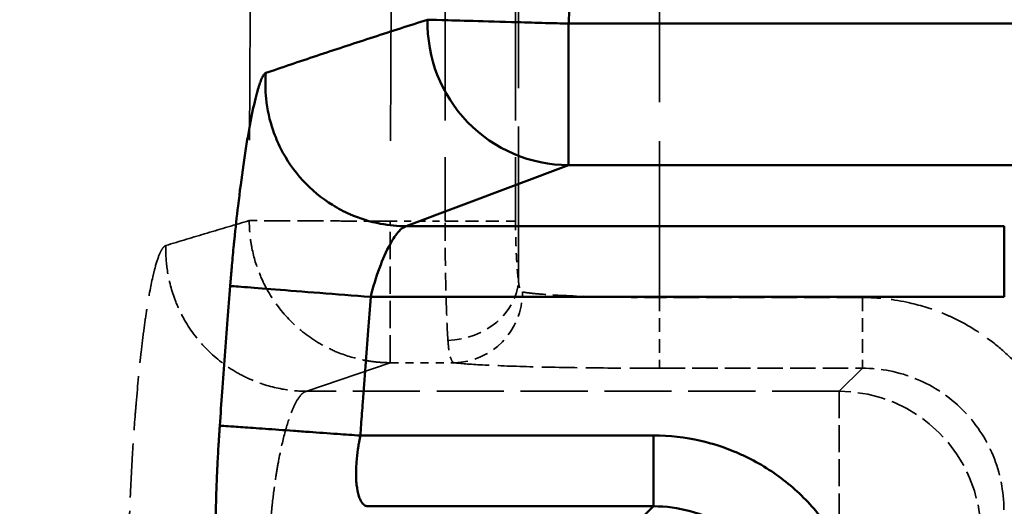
# Model space of a CAD drawing. Header units: millimetres. Extents: x 3367 to 6255, y 2001 to 4216.
# Tile 571 of 656: x 4940.17 to 4954.08, y 4043.4 to 4050.27. Entities that reach past the tile are written whole.
import ezdxf

# ---------------------------------------------------------------- set-up
doc = ezdxf.new("R2010")
doc.units = ezdxf.units.MM
doc.linetypes.add('DASHED', pattern=[0.2067, 0.1654, -0.0413])
for name, color, linetype, lineweight in [('AM_5', 3, 'Continuous', 25), ('Sichtbare tangentiale Kanten(DIN)', 7, 'Continuous', 50), ('Verdeckte tangentiale Kanten(DIN)', 7, 'DASHED', 35)]:
    doc.layers.add(name, color=color, linetype=linetype, lineweight=lineweight)
doc.styles.get("Standard").update_dxf_attribs({"font": 'ISOCP.SHX'})
doc.dimstyles.new('Standard$0', dxfattribs={"dimtxt": 0.18, "dimasz": 0.18, "dimexe": 0.18, "dimexo": 0.0625, "dimgap": 0.09, "dimtad": 0, "dimtih": 1, "dimtoh": 1, "dimdec": 4, "dimzin": 0, "dimdsep": 46, "dimtxsty": 'STANDARD', "dimcen": 0.09, "dimadec": 0, "dimazin": 0, "dimtfac": 1, "dimtdec": 4, "dimtofl": 0, "dimtmove": 0, "dimatfit": 3, "dimfxl": 1, "dimtolj": 1, "dimtzin": 0, "dimarcsym": 0})

# ---------------------------------------------------------------- blocks, each defined once
blk = doc.blocks.new('*D15')
at = {"layer": 'AM_5', "color": 0, "lineweight": -2, "transparency": 16777216}
for p, q in [((3592.597, 3931.798), (3592.597, 4129.029)), ((5032.597, 3931.798), (5032.597, 4129.029)), ((3594.397, 4128.849), (4303.507, 4128.849)), ((5030.797, 4128.849), (4321.687, 4128.849))]:
    blk.add_line(p, q, dxfattribs=at)
at = {"layer": 'AM_5', "color": 0, "transparency": 16777216}
for points in [[(3594.397, 4129.149), (3594.397, 4128.549), (3592.597, 4128.849)], [(5030.797, 4129.149), (5030.797, 4128.549), (5032.597, 4128.849)]]:
    blk.add_solid(points, dxfattribs=at)
at = {"layer": 'Defpoints', "color": 0, "transparency": 16777216}
for p in [(3592.597, 4128.849), (3592.597, 3931.736), (5032.597, 3931.736)]:
    blk.add_point(p, dxfattribs=at)
at = {"layer": 'AM_5', "color": 0, "transparency": 16777216, "insert": (4312.597, 4128.849), "char_height": 10, "attachment_point": 5}
blk.add_mtext('\\A1;144', dxfattribs=at)

msp = doc.modelspace()

# ---------------------------------------------------------------- linework, layer by layer
at = {"layer": 'Sichtbare tangentiale Kanten(DIN)'}
for p, q in [((4947.92209, 4050.21734), (4948.45114, 4068.08627)), ((4947.9196, 4048.21856), (4947.9196, 4050.21734)), ((4960.15662, 4050.21734), (4947.92043, 4050.21734)), ((4945.6254, 4047.35586), (4947.9196, 4048.21856)), ((4947.9196, 4048.21856), (4960.02567, 4048.21856)), ((4945.62671, 4047.35585), (4954.07577, 4047.35585)), ((4945.12559, 4046.35646), (4954.07577, 4046.35646)), ((4949.12061, 4044.39958), (4944.97922, 4044.39958)), ((4949.12061, 4044.39958), (4949.12061, 4043.40019)), ((4949.12061, 4043.40019), (4945.07834, 4043.40019)), ((4948.72824, 4043.00782), (4949.12061, 4043.40019))]:
    msp.add_line(p, q, dxfattribs=at)
msp.add_ellipse((4947.9196, 4050.21734), major_axis=(0.68885, -1.87763), ratio=0.99489952, start_param=4.33452451, end_param=5.92990046, dxfattribs=at)
for points, knots in [([(4945.92918, 4050.27302), (4945.67244, 4050.19098), (4945.41784, 4050.10926), (4945.16548, 4050.02746), (4944.91174, 4049.94521), (4944.66024, 4049.8629), (4944.4114, 4049.77999), (4944.1633, 4049.69734), (4943.91785, 4049.6141), (4943.67516, 4049.53099), (4943.66479, 4049.52744), (4943.65442, 4049.52388), (4943.64406, 4049.52033)], [0, 0, 0, 0, 0.32778106, 0.32778106, 0.32778106, 0.65736194, 0.65736194, 0.65736194, 0.98595661, 0.98595661, 0.98595661, 1, 1, 1, 1]), ([(4945.92924, 4050.27302), (4945.95216, 4050.27238), (4946.02039, 4050.27047), (4946.13097, 4050.26738), (4946.24127, 4050.26429), (4946.39251, 4050.26006), (4946.57384, 4050.25499), (4946.75517, 4050.24992), (4946.96759, 4050.24397), (4947.19809, 4050.23752), (4947.32679, 4050.23392), (4947.46078, 4050.23018), (4947.59568, 4050.2264), (4947.70321, 4050.22339), (4947.81136, 4050.22037), (4947.9196, 4050.21734)], [0, 0, 0, 0, 0.25027043, 0.25027043, 0.25027043, 0.49989562, 0.49989562, 0.49989562, 0.74952439, 0.74952439, 0.74952439, 0.88889904, 0.88889904, 0.88889904, 1, 1, 1, 1]), ([(4943.644, 4049.52034), (4943.63963, 4049.51815), (4943.63526, 4049.51591), (4943.63077, 4049.51219), (4943.62843, 4049.51025), (4943.62605, 4049.5079), (4943.62364, 4049.50522), (4943.62145, 4049.50278), (4943.61924, 4049.50005), (4943.61701, 4049.49706), (4943.60766, 4049.48452), (4943.59796, 4049.4675), (4943.58798, 4049.44597), (4943.5851, 4049.43975), (4943.5822, 4049.43316), (4943.57927, 4049.4262), (4943.56189, 4049.38489), (4943.54373, 4049.33057), (4943.52498, 4049.26394), (4943.51864, 4049.24142), (4943.51224, 4049.21749), (4943.50578, 4049.19219), (4943.4802, 4049.09205), (4943.45373, 4048.97048), (4943.42701, 4048.82998), (4943.41386, 4048.76085), (4943.40065, 4048.68708), (4943.38746, 4048.60906), (4943.37385, 4048.5286), (4943.36027, 4048.44362), (4943.34682, 4048.35493), (4943.32029, 4048.18002), (4943.29425, 4047.99029), (4943.26941, 4047.79088), (4943.26339, 4047.74254), (4943.25743, 4047.69361), (4943.25156, 4047.64418), (4943.2332, 4047.48975), (4943.21563, 4047.33036), (4943.19911, 4047.16759), (4943.19649, 4047.14178), (4943.19389, 4047.11589), (4943.19133, 4047.08993), (4943.18196, 4046.99511), (4943.17296, 4046.89931), (4943.16442, 4046.80317), (4943.16233, 4046.77968), (4943.16027, 4046.75617), (4943.15824, 4046.73264), (4943.1561, 4046.70791), (4943.154, 4046.68317), (4943.15192, 4046.65842), (4943.14989, 4046.63423), (4943.14789, 4046.61003), (4943.14593, 4046.58583), (4943.14397, 4046.5616), (4943.14205, 4046.53737), (4943.14013, 4046.51314)], [0, 0, 0, 0, 0.03126154, 0.03126154, 0.03126154, 0.04760834, 0.04760834, 0.04760834, 0.06248258, 0.06248258, 0.06248258, 0.12482362, 0.12482362, 0.12482362, 0.14282503, 0.14282503, 0.14282503, 0.24962147, 0.24962147, 0.24962147, 0.28571646, 0.28571646, 0.28571646, 0.42858908, 0.42858908, 0.42858908, 0.49888336, 0.49888336, 0.49888336, 0.57137443, 0.57137443, 0.57137443, 0.7143193, 0.7143193, 0.7143193, 0.74897478, 0.74897478, 0.74897478, 0.85723818, 0.85723818, 0.85723818, 0.87440119, 0.87440119, 0.87440119, 0.93709476, 0.93709476, 0.93709476, 0.95241273, 0.95241273, 0.95241273, 0.96851471, 0.96851471, 0.96851471, 0.98424999, 0.98424999, 0.98424999, 1, 1, 1, 1]), ([(4943.64399, 4049.5203), (4943.63442, 4049.40027), (4943.63588, 4049.27936), (4943.64819, 4049.15849), (4943.6637, 4049.00632), (4943.69668, 4048.85393), (4943.74694, 4048.70757), (4943.77653, 4048.6214), (4943.81209, 4048.53733), (4943.85302, 4048.45628), (4943.93637, 4048.29124), (4944.04185, 4048.13872), (4944.16596, 4048.00343), (4944.28876, 4047.86957), (4944.42982, 4047.75253), (4944.58492, 4047.6561), (4944.66356, 4047.60721), (4944.7458, 4047.56366), (4944.83072, 4047.52615), (4944.97051, 4047.4644), (4945.11756, 4047.4191), (4945.26585, 4047.39093), (4945.38503, 4047.36828), (4945.50518, 4047.35651), (4945.6254, 4047.35587)], [0.000011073, 0.000011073, 0.000011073, 0.000011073, 0.111033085, 0.111033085, 0.111033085, 0.250812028, 0.250812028, 0.250812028, 0.333099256, 0.333099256, 0.333099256, 0.500655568, 0.500655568, 0.500655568, 0.66643259, 0.66643259, 0.66643259, 0.750472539, 0.750472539, 0.750472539, 0.888810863, 0.888810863, 0.888810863, 1, 1, 1, 1]), ([(4945.1256, 4046.35646), (4945.15872, 4046.49638), (4945.24398, 4046.7757), (4945.39012, 4047.10241), (4945.52486, 4047.30242), (4945.59798, 4047.35167), (4945.62938, 4047.35582)], [0, 0, 0, 0, 0.44099195, 0.88198389, 1.24943951, 1.61602502, 1.61602502, 1.61602502, 1.61602502]), ([(4954.07527, 4047.35585), (4954.07529, 4047.35389), (4954.07531, 4047.34709), (4954.07532, 4047.33558), (4954.07535, 4047.32115), (4954.07537, 4047.29918), (4954.07539, 4047.27001), (4954.07541, 4047.25266), (4954.07542, 4047.23277), (4954.07544, 4047.21061), (4954.07546, 4047.16605), (4954.07549, 4047.11238), (4954.07552, 4047.05112), (4954.07555, 4046.98986), (4954.07557, 4046.92099), (4954.0756, 4046.84634), (4954.07562, 4046.80922), (4954.07563, 4046.77067), (4954.07564, 4046.73107), (4954.07567, 4046.66448), (4954.07569, 4046.59492), (4954.07571, 4046.52485), (4954.07573, 4046.46898), (4954.07575, 4046.41272), (4954.07577, 4046.35646)], [0.000003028, 0.000003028, 0.000003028, 0.000003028, 0.111111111, 0.111111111, 0.111111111, 0.250443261, 0.250443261, 0.250443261, 0.333333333, 0.333333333, 0.333333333, 0.499995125, 0.499995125, 0.499995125, 0.666666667, 0.666666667, 0.666666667, 0.74954646, 0.74954646, 0.74954646, 0.888888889, 0.888888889, 0.888888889, 1, 1, 1, 1]), ([(4943.14015, 4046.51314), (4943.12773, 4046.35424), (4943.11533, 4046.19535), (4943.10313, 4046.03643), (4943.09008, 4045.86652), (4943.07726, 4045.69659), (4943.06459, 4045.52664), (4943.05192, 4045.35666), (4943.03941, 4045.18666), (4943.02714, 4045.01664), (4943.01566, 4044.85763), (4943.0044, 4044.69861), (4942.99316, 4044.53959)], [0.000000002, 0.000000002, 0.000000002, 0.000000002, 0.241612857, 0.241612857, 0.241612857, 0.49994219, 0.49994219, 0.49994219, 0.758337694, 0.758337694, 0.758337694, 0.999999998, 0.999999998, 0.999999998, 0.999999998]), ([(4945.12558, 4046.35646), (4944.88187, 4046.37569), (4944.63588, 4046.3951), (4944.40491, 4046.41333), (4944.17471, 4046.4315), (4943.96262, 4046.44824), (4943.78168, 4046.46251), (4943.60075, 4046.47679), (4943.44997, 4046.48869), (4943.34019, 4046.49735), (4943.27891, 4046.50219), (4943.23065, 4046.506), (4943.19623, 4046.50872), (4943.16882, 4046.51088), (4943.15006, 4046.51236), (4943.14018, 4046.51314)], [0, 0, 0, 0, 0.250414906, 0.250414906, 0.250414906, 0.499998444, 0.499998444, 0.499998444, 0.749578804, 0.749578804, 0.749578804, 0.888889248, 0.888889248, 0.888889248, 0.999820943, 0.999820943, 0.999820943, 0.999820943]), ([(4944.97923, 4044.39958), (4944.98277, 4044.44986), (4944.98633, 4044.50014), (4944.9899, 4044.55041), (4944.99754, 4044.65776), (4945.00521, 4044.7651), (4945.01297, 4044.87244), (4945.02517, 4045.04101), (4945.0376, 4045.20956), (4945.0502, 4045.37809), (4945.0628, 4045.54663), (4945.07556, 4045.71515), (4945.08858, 4045.88366), (4945.10075, 4046.04127), (4945.11314, 4046.19887), (4945.12558, 4046.35646)], [7.77278419, 7.77278419, 7.77278419, 7.77278419, 7.92398766, 7.92398766, 7.92398766, 8.24683483, 8.24683483, 8.24683483, 8.75385768, 8.75385768, 8.75385768, 9.26087632, 9.26087632, 9.26087632, 9.73511011, 9.73511011, 9.73511011, 9.73511011]), ([(4942.99314, 4044.53959), (4942.99146, 4044.51541), (4942.98978, 4044.49124), (4942.98815, 4044.46707), (4942.98652, 4044.44291), (4942.98493, 4044.41874), (4942.98337, 4044.39459), (4942.98176, 4044.36954), (4942.98018, 4044.34449), (4942.97864, 4044.31946), (4942.97721, 4044.29626), (4942.97581, 4044.27307), (4942.97445, 4044.2499), (4942.96878, 4044.15365), (4942.96366, 4044.05771), (4942.95912, 4043.96269), (4942.95784, 4043.93601), (4942.95661, 4043.90941), (4942.95542, 4043.88288), (4942.94813, 4043.72005), (4942.94254, 4043.56048), (4942.93864, 4043.40573), (4942.93737, 4043.35557), (4942.93628, 4043.30592), (4942.93537, 4043.25685), (4942.93165, 4043.05633), (4942.93088, 4042.86532), (4942.93323, 4042.68893), (4942.93443, 4042.59919), (4942.93642, 4042.51315), (4942.93923, 4042.43166), (4942.94194, 4042.3531), (4942.94542, 4042.27878), (4942.94962, 4042.20909), (4942.96037, 4042.03062), (4942.97576, 4041.88194), (4942.99487, 4041.76805), (4943.00618, 4041.7006), (4943.01881, 4041.64538), (4943.03254, 4041.60303), (4943.03491, 4041.5957), (4943.03732, 4041.58875), (4943.03977, 4041.5822), (4943.04801, 4041.56006), (4943.05662, 4041.5424), (4943.06551, 4041.52922), (4943.06761, 4041.52612), (4943.06971, 4041.52327), (4943.07184, 4041.52071), (4943.07423, 4041.51782), (4943.07665, 4041.51527), (4943.07909, 4041.51313), (4943.0837, 4041.5091), (4943.08839, 4041.50654), (4943.09308, 4041.50403)], [0.000000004, 0.000000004, 0.000000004, 0.000000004, 0.015682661, 0.015682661, 0.015682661, 0.031358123, 0.031358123, 0.031358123, 0.047613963, 0.047613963, 0.047613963, 0.062682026, 0.062682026, 0.062682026, 0.125267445, 0.125267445, 0.125267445, 0.142841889, 0.142841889, 0.142841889, 0.250737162, 0.250737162, 0.250737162, 0.285709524, 0.285709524, 0.285709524, 0.428623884, 0.428623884, 0.428623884, 0.50132949, 0.50132949, 0.50132949, 0.571410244, 0.571410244, 0.571410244, 0.750886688, 0.750886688, 0.750886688, 0.857185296, 0.857185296, 0.857185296, 0.875596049, 0.875596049, 0.875596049, 0.937779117, 0.937779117, 0.937779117, 0.952395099, 0.952395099, 0.952395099, 0.968883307, 0.968883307, 0.968883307, 0.999999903, 0.999999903, 0.999999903, 0.999999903]), ([(4942.99314, 4044.53959), (4943.00336, 4044.53887), (4943.02244, 4044.53752), (4943.05017, 4044.53557), (4943.08493, 4044.53312), (4943.13347, 4044.52969), (4943.19496, 4044.52536), (4943.23155, 4044.52278), (4943.27272, 4044.51988), (4943.31796, 4044.51669), (4943.40889, 4044.51028), (4943.51616, 4044.50272), (4943.63697, 4044.4942), (4943.75778, 4044.48568), (4943.89215, 4044.47621), (4944.03682, 4044.46601), (4944.10879, 4044.46094), (4944.18329, 4044.45569), (4944.25966, 4044.45031), (4944.38798, 4044.44126), (4944.52157, 4044.43184), (4944.65605, 4044.42236), (4944.76332, 4044.4148), (4944.87126, 4044.40719), (4944.97922, 4044.39958)], [0.000000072, 0.000000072, 0.000000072, 0.000000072, 0.11111122, 0.11111122, 0.11111122, 0.250417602, 0.250417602, 0.250417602, 0.333333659, 0.333333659, 0.333333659, 0.499997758, 0.499997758, 0.499997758, 0.666666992, 0.666666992, 0.666666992, 0.749581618, 0.749581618, 0.749581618, 0.888888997, 0.888888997, 0.888888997, 1, 1, 1, 1]), ([(4944.97922, 4044.39958), (4944.97753, 4044.3916), (4944.97585, 4044.38362), (4944.97421, 4044.37563), (4944.97258, 4044.36765), (4944.97099, 4044.35967), (4944.96944, 4044.35168), (4944.96635, 4044.33575), (4944.9634, 4044.31981), (4944.96058, 4044.30386), (4944.95639, 4044.28011), (4944.95251, 4044.25635), (4944.9489, 4044.2326), (4944.9477, 4044.2247), (4944.94653, 4044.2168), (4944.94539, 4044.20891), (4944.93645, 4044.14665), (4944.92961, 4044.08471), (4944.9251, 4044.02495), (4944.92211, 4043.98534), (4944.92013, 4043.9467), (4944.91919, 4043.90953), (4944.9173, 4043.83475), (4944.91956, 4043.76565), (4944.92607, 4043.70446), (4944.93262, 4043.64288), (4944.94346, 4043.5893), (4944.95776, 4043.54506), (4944.96494, 4043.52285), (4944.97305, 4043.50296), (4944.98192, 4043.48568), (4944.99537, 4043.45947), (4945.0106, 4043.43927), (4945.02698, 4043.42512), (4945.02906, 4043.42332), (4945.03116, 4043.42162), (4945.03327, 4043.42002), (4945.03962, 4043.41521), (4945.04609, 4043.41126), (4945.05272, 4043.40812), (4945.05717, 4043.40601), (4945.06168, 4043.40427), (4945.06629, 4043.40301), (4945.07084, 4043.40177), (4945.07547, 4043.401), (4945.08012, 4043.40023)], [0, 0, 0, 0, 0.015902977, 0.015902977, 0.015902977, 0.031776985, 0.031776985, 0.031776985, 0.063419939, 0.063419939, 0.063419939, 0.11050671, 0.11050671, 0.11050671, 0.126164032, 0.126164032, 0.126164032, 0.249668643, 0.249668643, 0.249668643, 0.331520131, 0.331520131, 0.331520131, 0.496228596, 0.496228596, 0.496228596, 0.66197893, 0.66197893, 0.66197893, 0.745181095, 0.745181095, 0.745181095, 0.87130122, 0.87130122, 0.87130122, 0.88732631, 0.88732631, 0.88732631, 0.935354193, 0.935354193, 0.935354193, 0.967625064, 0.967625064, 0.967625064, 0.999464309, 0.999464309, 0.999464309, 0.999464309]), ([(4952.11878, 4041.40141), (4952.11878, 4041.62577), (4952.0931, 4041.85003), (4952.04326, 4042.06869), (4952.00588, 4042.23268), (4951.95486, 4042.39362), (4951.8906, 4042.54902), (4951.86917, 4042.60083), (4951.84628, 4042.65203), (4951.82195, 4042.70255), (4951.72467, 4042.9046), (4951.60453, 4043.0956), (4951.46478, 4043.27094), (4951.39491, 4043.35861), (4951.32012, 4043.44237), (4951.24085, 4043.52165), (4951.16157, 4043.60092), (4951.07781, 4043.67571), (4950.99014, 4043.74558), (4950.8148, 4043.88533), (4950.6238, 4044.00546), (4950.42175, 4044.10275), (4950.37123, 4044.12708), (4950.32003, 4044.14997), (4950.26822, 4044.17139), (4950.11282, 4044.23565), (4949.95188, 4044.28668), (4949.78789, 4044.32406), (4949.56923, 4044.3739), (4949.34497, 4044.39958), (4949.12061, 4044.39958)], [-11.7786815, -11.7786815, -11.7786815, -11.7786815, -11.10603156, -11.10603156, -11.10603156, -10.60156533, -10.60156533, -10.60156533, -10.43338162, -10.43338162, -10.43338162, -9.76073168, -9.76073168, -9.76073168, -9.42440671, -9.42440671, -9.42440671, -9.08808174, -9.08808174, -9.08808174, -8.41543181, -8.41543181, -8.41543181, -8.24724809, -8.24724809, -8.24724809, -7.74278187, -7.74278187, -7.74278187, -7.07013193, -7.07013193, -7.07013193, -7.07013193])]:
    msp.add_open_spline(points, degree=3, knots=knots, dxfattribs=at)
msp.add_open_spline([(4949.12061, 4043.40019), (4949.46983, 4043.4004), (4950.16741, 4043.21393), (4950.93313, 4042.44821), (4951.1196, 4041.75063), (4951.11939, 4041.40141)], degree=3, dxfattribs=at)
at = {"layer": 'Verdeckte tangentiale Kanten(DIN)', "ltscale": 27.50676}
msp.add_line((4945.53511, 4075.85478), (4945.39766, 4047.42687), dxfattribs=at)
at = {"layer": 'Verdeckte tangentiale Kanten(DIN)', "ltscale": 12.533653}
for p, q in [((4946.17605, 4063.87798), (4946.17605, 4047.42686)), ((4947.17224, 4063.87798), (4947.17224, 4047.42686))]:
    msp.add_line(p, q, dxfattribs=at)
at = {"layer": 'Verdeckte tangentiale Kanten(DIN)', "ltscale": 13.175616}
msp.add_line((4947.21262, 4046.58426), (4947.21262, 4063.87798), dxfattribs=at)
at = {"layer": 'Verdeckte tangentiale Kanten(DIN)', "ltscale": 13.354528}
msp.add_line((4949.20501, 4046.34943), (4949.20501, 4063.87798), dxfattribs=at)
at = {"layer": 'Verdeckte tangentiale Kanten(DIN)', "ltscale": 0.591885}
msp.add_line((4945.39904, 4047.42686), (4946.17605, 4047.42686), dxfattribs=at)
at = {"layer": 'Verdeckte tangentiale Kanten(DIN)', "ltscale": 2.340224}
msp.add_line((4945.40181, 4045.42808), (4945.40181, 4047.42686), dxfattribs=at)
at = {"layer": 'Verdeckte tangentiale Kanten(DIN)', "ltscale": 1.13017}
msp.add_line((4946.17605, 4047.42686), (4947.17224, 4047.42686), dxfattribs=at)
at = {"layer": 'Verdeckte tangentiale Kanten(DIN)', "ltscale": 0.000188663}
msp.add_line((4945.62536, 4047.35585), (4945.6254, 4047.35586), dxfattribs=at)
at = {"layer": 'Verdeckte tangentiale Kanten(DIN)', "ltscale": 1.170062}
for p, q in [((4949.20501, 4046.34943), (4949.20501, 4045.35004)), ((4952.07046, 4046.34943), (4952.07046, 4045.35004))]:
    msp.add_line(p, q, dxfattribs=at)
at = {"layer": 'Verdeckte tangentiale Kanten(DIN)', "ltscale": 2.183024}
for p, q in [((4952.07046, 4046.34943), (4949.20501, 4046.34943)), ((4949.20501, 4045.35004), (4952.07046, 4045.35004))]:
    msp.add_line(p, q, dxfattribs=at)
at = {"layer": 'Verdeckte tangentiale Kanten(DIN)', "ltscale": 8.852874}
msp.add_line((4944.22145, 4045.02465), (4945.40181, 4045.42808), dxfattribs=at)
at = {"layer": 'Verdeckte tangentiale Kanten(DIN)', "ltscale": 0.687422}
msp.add_line((4945.40181, 4045.42808), (4946.30421, 4045.42808), dxfattribs=at)
at = {"layer": 'Verdeckte tangentiale Kanten(DIN)', "ltscale": 7.107542}
msp.add_line((4952.07046, 4045.35004), (4951.74507, 4045.02465), dxfattribs=at)
at = {"layer": 'Verdeckte tangentiale Kanten(DIN)', "ltscale": 5.732747}
msp.add_line((4951.74507, 4045.02465), (4944.22045, 4045.02465), dxfattribs=at)
at = {"layer": 'Verdeckte tangentiale Kanten(DIN)', "ltscale": 2.300331}
msp.add_line((4951.74507, 4045.02465), (4951.74507, 4043.07823), dxfattribs=at)
at = {"layer": 'Verdeckte tangentiale Kanten(DIN)', "ltscale": 1.160883}
msp.add_ellipse((4946.21642, 4046.58426), major_axis=(0.99076, 0.13562), ratio=0.84032433, start_param=4.59786254, end_param=6.12170539, dxfattribs=at)
at = {"layer": 'Verdeckte tangentiale Kanten(DIN)', "ltscale": 1.189875}
msp.add_ellipse((4946.30421, 4046.42747), major_axis=(-0.13125, -0.99135), ratio=0.96638147, start_param=0.13615657, end_param=1.69805224, dxfattribs=at)
at = {"layer": 'Verdeckte tangentiale Kanten(DIN)', "ltscale": 2.391557}
msp.add_ellipse((4951.74507, 4043.02587), major_axis=(1.41421, -1.41421), ratio=0.99878277, start_param=0.78600715, end_param=2.3555855, dxfattribs=at)
at = {"layer": 'Verdeckte tangentiale Kanten(DIN)', "ltscale": 27.505714}
msp.add_open_spline([(4943.53599, 4075.86167), (4943.52708, 4073.48996), (4943.51817, 4071.11703), (4943.50784, 4068.74597), (4943.49754, 4066.38045), (4943.48583, 4064.0168), (4943.47406, 4061.65134), (4943.46228, 4059.28414), (4943.45043, 4056.91514), (4943.43967, 4054.54626), (4943.4289, 4052.17553), (4943.41922, 4049.80492), (4943.40961, 4047.43518)], degree=3, knots=[0, 0, 0, 0, 0.25029929, 0.25029929, 0.25029929, 0.50001247, 0.50001247, 0.50001247, 0.74990865, 0.74990865, 0.74990865, 1, 1, 1, 1], dxfattribs=at)
at = {"layer": 'Verdeckte tangentiale Kanten(DIN)'}
msp.add_open_spline([(4943.644, 4049.52034), (4943.644, 4049.52033), (4943.644, 4049.52031), (4943.64399, 4049.5203)], degree=3, dxfattribs=at)
at = {"layer": 'Verdeckte tangentiale Kanten(DIN)', "ltscale": 8.857301}
msp.add_open_spline([(4943.40962, 4047.43518), (4943.21094, 4047.37652), (4943.01227, 4047.31806), (4942.81578, 4047.25941), (4942.61928, 4047.20076), (4942.42498, 4047.1419), (4942.23069, 4047.08317)], degree=3, knots=[0, 0, 0, 0, 0.49999211, 0.49999211, 0.49999211, 1, 1, 1, 1], dxfattribs=at)
at = {"layer": 'Verdeckte tangentiale Kanten(DIN)', "ltscale": 2.395869}
msp.add_open_spline([(4945.40181, 4045.42808), (4945.36927, 4045.42864), (4945.33674, 4045.42919), (4945.30422, 4045.43077), (4945.27172, 4045.43234), (4945.23922, 4045.43492), (4945.20676, 4045.43827), (4945.15745, 4045.44335), (4945.10822, 4045.45021), (4945.05915, 4045.45892), (4945.04385, 4045.46164), (4945.02856, 4045.46454), (4945.01329, 4045.46762), (4944.8861, 4045.49331), (4944.76039, 4045.53186), (4944.63958, 4045.58261), (4944.55939, 4045.61628), (4944.48136, 4045.65531), (4944.40643, 4045.69903), (4944.2552, 4045.78726), (4944.11611, 4045.89467), (4943.99333, 4046.0184), (4943.87079, 4046.14188), (4943.76445, 4046.28166), (4943.67715, 4046.43352), (4943.63366, 4046.50919), (4943.59487, 4046.58798), (4943.56144, 4046.66894), (4943.51128, 4046.79047), (4943.47325, 4046.91688), (4943.44801, 4047.04474), (4943.445, 4047.05998), (4943.44218, 4047.07524), (4943.43953, 4047.09051), (4943.43095, 4047.13995), (4943.42424, 4047.18953), (4943.41929, 4047.23919), (4943.41604, 4047.27181), (4943.41355, 4047.30446), (4943.41206, 4047.33713), (4943.41058, 4047.36981), (4943.4101, 4047.40249), (4943.40962, 4047.43518)], degree=3, knots=[0, 0, 0, 0, 0.031571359, 0.031571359, 0.031571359, 0.063129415, 0.063129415, 0.063129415, 0.111058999, 0.111058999, 0.111058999, 0.126006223, 0.126006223, 0.126006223, 0.250529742, 0.250529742, 0.250529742, 0.333176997, 0.333176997, 0.333176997, 0.500004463, 0.500004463, 0.500004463, 0.66651033, 0.66651033, 0.66651033, 0.749472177, 0.749472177, 0.749472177, 0.873993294, 0.873993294, 0.873993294, 0.888836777, 0.888836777, 0.888836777, 0.936874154, 0.936874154, 0.936874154, 0.968433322, 0.968433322, 0.968433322, 0.999998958, 0.999998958, 0.999998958, 0.999998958], dxfattribs=at)
at = {"layer": 'Verdeckte tangentiale Kanten(DIN)', "ltscale": 2.234792}
msp.add_open_spline([(4945.39766, 4047.42686), (4945.29004, 4047.42692), (4945.18244, 4047.42776), (4945.07552, 4047.42821), (4944.94273, 4047.42877), (4944.81084, 4047.42932), (4944.68403, 4047.42985), (4944.60663, 4047.43017), (4944.53112, 4047.43049), (4944.45821, 4047.43079), (4944.31484, 4047.4314), (4944.1815, 4047.43196), (4944.06135, 4047.43246), (4943.93968, 4047.43297), (4943.83151, 4047.43342), (4943.73964, 4047.4338), (4943.69457, 4047.43399), (4943.65345, 4047.43416), (4943.61676, 4047.43431), (4943.55438, 4047.43457), (4943.50486, 4047.43478), (4943.46905, 4047.43493), (4943.44065, 4047.43505), (4943.42076, 4047.43513), (4943.40963, 4047.43517)], degree=3, knots=[0, 0, 0, 0, 0.111135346, 0.111135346, 0.111135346, 0.249163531, 0.249163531, 0.249163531, 0.333406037, 0.333406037, 0.333406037, 0.499029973, 0.499029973, 0.499029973, 0.66673937, 0.66673937, 0.66673937, 0.749012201, 0.749012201, 0.749012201, 0.888913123, 0.888913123, 0.888913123, 0.999906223, 0.999906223, 0.999906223, 0.999906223], dxfattribs=at)
at = {"layer": 'Verdeckte tangentiale Kanten(DIN)', "ltscale": 1.527232}
msp.add_open_spline([(4946.21642, 4045.74165), (4946.20821, 4045.86158), (4946.19357, 4046.16466), (4946.17933, 4046.75885), (4946.17605, 4047.20417), (4946.17605, 4047.42686)], degree=3, dxfattribs=at)
at = {"layer": 'Verdeckte tangentiale Kanten(DIN)', "ltscale": 0.764276}
msp.add_open_spline([(4947.17224, 4047.42686), (4947.17224, 4047.41643), (4947.17225, 4047.40598), (4947.17227, 4047.39555), (4947.17229, 4047.38511), (4947.17233, 4047.37468), (4947.17239, 4047.36425), (4947.1725, 4047.34341), (4947.17268, 4047.32261), (4947.17291, 4047.3019), (4947.17335, 4047.26297), (4947.17399, 4047.22436), (4947.17481, 4047.18628), (4947.17545, 4047.15682), (4947.17621, 4047.12768), (4947.17708, 4047.09901), (4947.17868, 4047.04642), (4947.18066, 4046.99534), (4947.183, 4046.94651), (4947.18534, 4046.89768), (4947.18804, 4046.85109), (4947.19105, 4046.80739), (4947.19256, 4046.78555), (4947.19414, 4046.76437), (4947.1958, 4046.74398), (4947.19829, 4046.71338), (4947.20094, 4046.68455), (4947.20375, 4046.65782), (4947.20516, 4046.64445), (4947.2066, 4046.63161), (4947.20808, 4046.61932), (4947.20882, 4046.61317), (4947.20956, 4046.60717), (4947.21032, 4046.60134), (4947.21108, 4046.59552), (4947.21185, 4046.58988), (4947.21262, 4046.58426)], degree=3, knots=[-3.14159265, -3.14159265, -3.14159265, -3.14159265, -3.11027805, -3.11027805, -3.11027805, -3.0789641, -3.0789641, -3.0789641, -3.01633699, -3.01633699, -3.01633699, -2.89862814, -2.89862814, -2.89862814, -2.80755882, -2.80755882, -2.80755882, -2.64054282, -2.64054282, -2.64054282, -2.47352499, -2.47352499, -2.47352499, -2.39002586, -2.39002586, -2.39002586, -2.26475426, -2.26475426, -2.26475426, -2.20212337, -2.20212337, -2.20212337, -2.17080747, -2.17080747, -2.17080747, -2.13949116, -2.13949116, -2.13949116, -2.13949116], dxfattribs=at)
at = {"layer": 'Verdeckte tangentiale Kanten(DIN)', "ltscale": 4.614719}
msp.add_open_spline([(4942.23068, 4047.08317), (4942.22435, 4047.08035), (4942.21802, 4047.07745), (4942.21164, 4047.07267), (4942.20832, 4047.07018), (4942.20498, 4047.06718), (4942.20164, 4047.06376), (4942.19856, 4047.06062), (4942.19548, 4047.05709), (4942.19239, 4047.05323), (4942.1795, 4047.03715), (4942.16649, 4047.01532), (4942.15342, 4046.98768), (4942.1497, 4046.9798), (4942.14597, 4046.97146), (4942.14223, 4046.96264), (4942.11976, 4046.90958), (4942.09718, 4046.83986), (4942.07471, 4046.75418), (4942.06722, 4046.72563), (4942.05975, 4046.69532), (4942.0523, 4046.66327), (4942.02249, 4046.53505), (4941.99302, 4046.37923), (4941.96458, 4046.19868), (4941.95047, 4046.10913), (4941.93661, 4046.01338), (4941.92309, 4045.91195), (4941.90937, 4045.80896), (4941.896, 4045.70012), (4941.88307, 4045.58642), (4941.85738, 4045.36059), (4941.83344, 4045.11517), (4941.81187, 4044.8566), (4941.80657, 4044.79311), (4941.80142, 4044.72881), (4941.79641, 4044.6638), (4941.78105, 4044.46405), (4941.76712, 4044.25758), (4941.75488, 4044.04642), (4941.7529, 4044.01224), (4941.75096, 4043.97794), (4941.74907, 4043.94353), (4941.74229, 4043.82012), (4941.7361, 4043.69535), (4941.73056, 4043.56999), (4941.72922, 4043.53959), (4941.72792, 4043.50916), (4941.72666, 4043.47871), (4941.72531, 4043.44623), (4941.72401, 4043.41372), (4941.72275, 4043.38119), (4941.72152, 4043.34963), (4941.72034, 4043.31805), (4941.71921, 4043.28645), (4941.71809, 4043.25483), (4941.71702, 4043.22319), (4941.71594, 4043.19155)], degree=3, knots=[0, 0, 0, 0, 0.03131519, 0.03131519, 0.03131519, 0.04761439, 0.04761439, 0.04761439, 0.06259105, 0.06259105, 0.06259105, 0.12504248, 0.12504248, 0.12504248, 0.14284316, 0.14284316, 0.14284316, 0.25002092, 0.25002092, 0.25002092, 0.28572559, 0.28572559, 0.28572559, 0.42858753, 0.42858753, 0.42858753, 0.49944962, 0.49944962, 0.49944962, 0.57139403, 0.57139403, 0.57139403, 0.71428523, 0.71428523, 0.71428523, 0.74937099, 0.74937099, 0.74937099, 0.85717296, 0.85717296, 0.85717296, 0.87462382, 0.87462382, 0.87462382, 0.93721478, 0.93721478, 0.93721478, 0.95239099, 0.95239099, 0.95239099, 0.96857731, 0.96857731, 0.96857731, 0.98428201, 0.98428201, 0.98428201, 1, 1, 1, 1], dxfattribs=at)
at = {"layer": 'Verdeckte tangentiale Kanten(DIN)', "ltscale": 2.433523}
msp.add_open_spline([(4942.23068, 4047.08317), (4942.22761, 4046.9663), (4942.23493, 4046.84915), (4942.25247, 4046.73254), (4942.27444, 4046.58645), (4942.31268, 4046.44099), (4942.36675, 4046.30174), (4942.39899, 4046.2187), (4942.43685, 4046.13788), (4942.47974, 4046.06012), (4942.56565, 4045.90436), (4942.67162, 4045.76091), (4942.79438, 4045.63386), (4942.91763, 4045.50632), (4943.05783, 4045.39529), (4943.21097, 4045.3042), (4943.28654, 4045.25925), (4943.36526, 4045.21919), (4943.44631, 4045.1846), (4943.58379, 4045.12595), (4943.72799, 4045.08312), (4943.87329, 4045.05672), (4943.98877, 4045.03573), (4944.10509, 4045.02506), (4944.21996, 4045.02465)], degree=3, knots=[0, 0, 0, 0, 0.111138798, 0.111138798, 0.111138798, 0.250378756, 0.250378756, 0.250378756, 0.333416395, 0.333416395, 0.333416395, 0.499758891, 0.499758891, 0.499758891, 0.666749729, 0.666749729, 0.666749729, 0.749153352, 0.749153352, 0.749153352, 0.888916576, 0.888916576, 0.888916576, 0.999995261, 0.999995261, 0.999995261, 0.999995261], dxfattribs=at)
at = {"layer": 'Verdeckte tangentiale Kanten(DIN)', "ltscale": 0.000299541}
msp.add_open_spline([(4943.14018, 4046.51314), (4943.14016, 4046.51314), (4943.14014, 4046.51314), (4943.14013, 4046.51314)], degree=3, dxfattribs=at)
at = {"layer": 'Verdeckte tangentiale Kanten(DIN)', "ltscale": 0.292288}
msp.add_open_spline([(4947.21262, 4046.58426), (4947.2129, 4046.58124), (4947.21318, 4046.57822), (4947.21347, 4046.57524), (4947.21376, 4046.57229), (4947.21407, 4046.56938), (4947.21438, 4046.5665), (4947.215, 4046.56081), (4947.21567, 4046.55524), (4947.21638, 4046.54979), (4947.21776, 4046.53923), (4947.21931, 4046.52914), (4947.22108, 4046.51951), (4947.22191, 4046.515), (4947.22279, 4046.51059), (4947.22373, 4046.50629), (4947.22651, 4046.49344), (4947.22977, 4046.48162), (4947.23352, 4046.47145), (4947.23649, 4046.46341), (4947.23976, 4046.4564), (4947.24328, 4046.45051), (4947.2455, 4046.44682), (4947.24781, 4046.44354), (4947.25022, 4046.4407), (4947.25336, 4046.43699), (4947.25667, 4046.43402), (4947.26016, 4046.43181), (4947.2619, 4046.4307), (4947.26369, 4046.42978), (4947.26552, 4046.42905), (4947.26643, 4046.42869), (4947.26736, 4046.42837), (4947.2683, 4046.42811), (4947.26924, 4046.42786), (4947.27019, 4046.42766), (4947.27114, 4046.42747)], degree=3, knots=[0, 0, 0, 0, 0.03494168, 0.03494168, 0.03494168, 0.06962394, 0.06962394, 0.06962394, 0.13811098, 0.13811098, 0.13811098, 0.27100141, 0.27100141, 0.27100141, 0.33333333, 0.33333333, 0.33333333, 0.51955162, 0.51955162, 0.51955162, 0.66666667, 0.66666667, 0.66666667, 0.75912245, 0.75912245, 0.75912245, 0.87953269, 0.87953269, 0.87953269, 0.93979015, 0.93979015, 0.93979015, 0.96990502, 0.96990502, 0.96990502, 1, 1, 1, 1], dxfattribs=at)
at = {"layer": 'Verdeckte tangentiale Kanten(DIN)', "ltscale": 2.001425}
msp.add_open_spline([(4947.27114, 4046.42747), (4947.29573, 4046.42259), (4947.32716, 4046.4178), (4947.3652, 4046.41313), (4947.41291, 4046.40727), (4947.47117, 4046.40159), (4947.53892, 4046.39624), (4947.66031, 4046.38667), (4947.81162, 4046.37819), (4947.98451, 4046.37121), (4948.1573, 4046.36424), (4948.35241, 4046.35873), (4948.56027, 4046.35503), (4948.67612, 4046.35296), (4948.7957, 4046.35146), (4948.91593, 4046.35054), (4949.01196, 4046.3498), (4949.10848, 4046.34943), (4949.20501, 4046.34943)], degree=3, knots=[0, 0, 0, 0, 0.11111365, 0.11111365, 0.11111365, 0.25049457, 0.25049457, 0.25049457, 0.50020011, 0.50020011, 0.50020011, 0.7497834, 0.7497834, 0.7497834, 0.88889232, 0.88889232, 0.88889232, 1, 1, 1, 1], dxfattribs=at)
at = {"layer": 'Verdeckte tangentiale Kanten(DIN)', "ltscale": 3.588009}
msp.add_open_spline([(4955.06863, 4043.35126), (4955.06863, 4043.57562), (4955.04295, 4043.79988), (4954.99311, 4044.01854), (4954.95573, 4044.18253), (4954.9047, 4044.34347), (4954.84044, 4044.49887), (4954.81902, 4044.55068), (4954.79612, 4044.60187), (4954.7718, 4044.65239), (4954.67451, 4044.85444), (4954.55438, 4045.04544), (4954.41463, 4045.22078), (4954.34475, 4045.30845), (4954.26997, 4045.39222), (4954.19069, 4045.47149), (4954.11142, 4045.55077), (4954.02765, 4045.62555), (4953.93998, 4045.69543), (4953.76464, 4045.83518), (4953.57364, 4045.95531), (4953.37159, 4046.0526), (4953.32107, 4046.07692), (4953.26988, 4046.09982), (4953.21807, 4046.12124), (4953.06267, 4046.1855), (4952.90173, 4046.23653), (4952.73774, 4046.27391), (4952.51908, 4046.32375), (4952.29482, 4046.34943), (4952.07046, 4046.34943)], degree=3, knots=[-11.7786815, -11.7786815, -11.7786815, -11.7786815, -11.10603156, -11.10603156, -11.10603156, -10.60156533, -10.60156533, -10.60156533, -10.43338162, -10.43338162, -10.43338162, -9.76073168, -9.76073168, -9.76073168, -9.42440671, -9.42440671, -9.42440671, -9.08808174, -9.08808174, -9.08808174, -8.41543181, -8.41543181, -8.41543181, -8.24724809, -8.24724809, -8.24724809, -7.74278187, -7.74278187, -7.74278187, -7.07013193, -7.07013193, -7.07013193, -7.07013193], dxfattribs=at)
at = {"layer": 'Verdeckte tangentiale Kanten(DIN)', "ltscale": 0.816313}
msp.add_open_spline([(4946.21642, 4045.74165), (4946.22076, 4045.67835), (4946.22659, 4045.62373), (4946.23444, 4045.57813), (4946.24228, 4045.53253), (4946.25214, 4045.49632), (4946.26378, 4045.47132), (4946.27542, 4045.44632), (4946.28884, 4045.43215), (4946.30421, 4045.42808)], degree=3, knots=[0, 0, 0, 0, 0.33333333, 0.33333333, 0.33333333, 0.66666667, 0.66666667, 0.66666667, 1, 1, 1, 1], dxfattribs=at)
at = {"layer": 'Verdeckte tangentiale Kanten(DIN)', "ltscale": 3.001268}
msp.add_open_spline([(4946.30421, 4045.42808), (4946.38794, 4045.417), (4946.5245, 4045.4064), (4946.70588, 4045.39685), (4946.88731, 4045.38731), (4947.11421, 4045.37882), (4947.37426, 4045.37182), (4947.6343, 4045.36482), (4947.92734, 4045.35933), (4948.2379, 4045.35564), (4948.54838, 4045.35194), (4948.87682, 4045.35004), (4949.20501, 4045.35004)], degree=3, knots=[-3.93880196, -3.93880196, -3.93880196, -3.93880196, -2.95424693, -2.95424693, -2.95424693, -1.9693937, -1.9693937, -1.9693937, -0.98456491, -0.98456491, -0.98456491, 0, 0, 0, 0], dxfattribs=at)
at = {"layer": 'Verdeckte tangentiale Kanten(DIN)', "ltscale": 2.392409}
msp.add_open_spline([(4954.06924, 4043.35126), (4954.06942, 4043.61057), (4954.01816, 4043.87269), (4953.91727, 4044.11672), (4953.81686, 4044.3596), (4953.66837, 4044.58072), (4953.48414, 4044.76494), (4953.29992, 4044.94917), (4953.07881, 4045.09766), (4952.83592, 4045.19807), (4952.59189, 4045.29896), (4952.32977, 4045.35022), (4952.07046, 4045.35004)], degree=3, knots=[0, 0, 0, 0, 0.25059255, 0.25059255, 0.25059255, 0.5, 0.5, 0.5, 0.74940745, 0.74940745, 0.74940745, 1, 1, 1, 1], dxfattribs=at)
at = {"layer": 'Verdeckte tangentiale Kanten(DIN)', "ltscale": 2.335535}
msp.add_open_spline([(4944.21996, 4045.02465), (4944.21362, 4045.02313), (4944.20729, 4045.0216), (4944.2009, 4045.01914), (4944.19453, 4045.01668), (4944.1881, 4045.01328), (4944.18164, 4045.00919), (4944.17178, 4045.00293), (4944.16184, 4044.99504), (4944.15183, 4044.98545), (4944.14877, 4044.98251), (4944.1457, 4044.97941), (4944.14262, 4044.97616), (4944.11658, 4044.94855), (4944.09011, 4044.90925), (4944.06379, 4044.85878), (4944.04628, 4044.82521), (4944.02883, 4044.78672), (4944.01164, 4044.74388), (4943.97711, 4044.65781), (4943.94354, 4044.55416), (4943.91177, 4044.43527), (4943.8801, 4044.31675), (4943.85021, 4044.18303), (4943.82304, 4044.03737), (4943.80959, 4043.96524), (4943.79677, 4043.89007), (4943.78481, 4043.81271), (4943.76688, 4043.69675), (4943.75087, 4043.57588), (4943.7373, 4043.45317), (4943.73572, 4043.43889), (4943.73417, 4043.42459), (4943.73266, 4043.41027), (4943.72763, 4043.36265), (4943.72294, 4043.3148), (4943.71865, 4043.2668), (4943.71585, 4043.23549), (4943.71322, 4043.20411), (4943.71077, 4043.17269), (4943.70954, 4043.15696), (4943.70836, 4043.14123), (4943.70724, 4043.12549), (4943.70612, 4043.10974), (4943.70506, 4043.09399), (4943.704, 4043.07823)], degree=3, knots=[0, 0, 0, 0, 0.03167128, 0.03167128, 0.03167128, 0.06331338, 0.06331338, 0.06331338, 0.1116079, 0.1116079, 0.1116079, 0.12637928, 0.12637928, 0.12637928, 0.25155357, 0.25155357, 0.25155357, 0.33482371, 0.33482371, 0.33482371, 0.50211203, 0.50211203, 0.50211203, 0.66886739, 0.66886739, 0.66886739, 0.75144864, 0.75144864, 0.75144864, 0.87522196, 0.87522196, 0.87522196, 0.88962246, 0.88962246, 0.88962246, 0.9375083, 0.9375083, 0.9375083, 0.96874346, 0.96874346, 0.96874346, 0.98437093, 0.98437093, 0.98437093, 1, 1, 1, 1], dxfattribs=at)

# ---------------------------------------------------------------- dimensions: what is measured, and where the dimension line sits
at = {"layer": 'AM_5'}
dim = msp.add_linear_dim(base=(3592.59721, 4128.84923), p1=(5032.59721, 3931.73584), p2=(3592.59721, 3931.73584), angle=0, text='144', dimstyle='Standard$0', override={"dimtxt": 10, "dimasz": 1.8}, dxfattribs=at)
dim.commit()
dim.dimension.update_dxf_attribs({"geometry": '*D15', "text_midpoint": (4312.59721, 4128.84923)})

doc.saveas('drawing.dxf')
